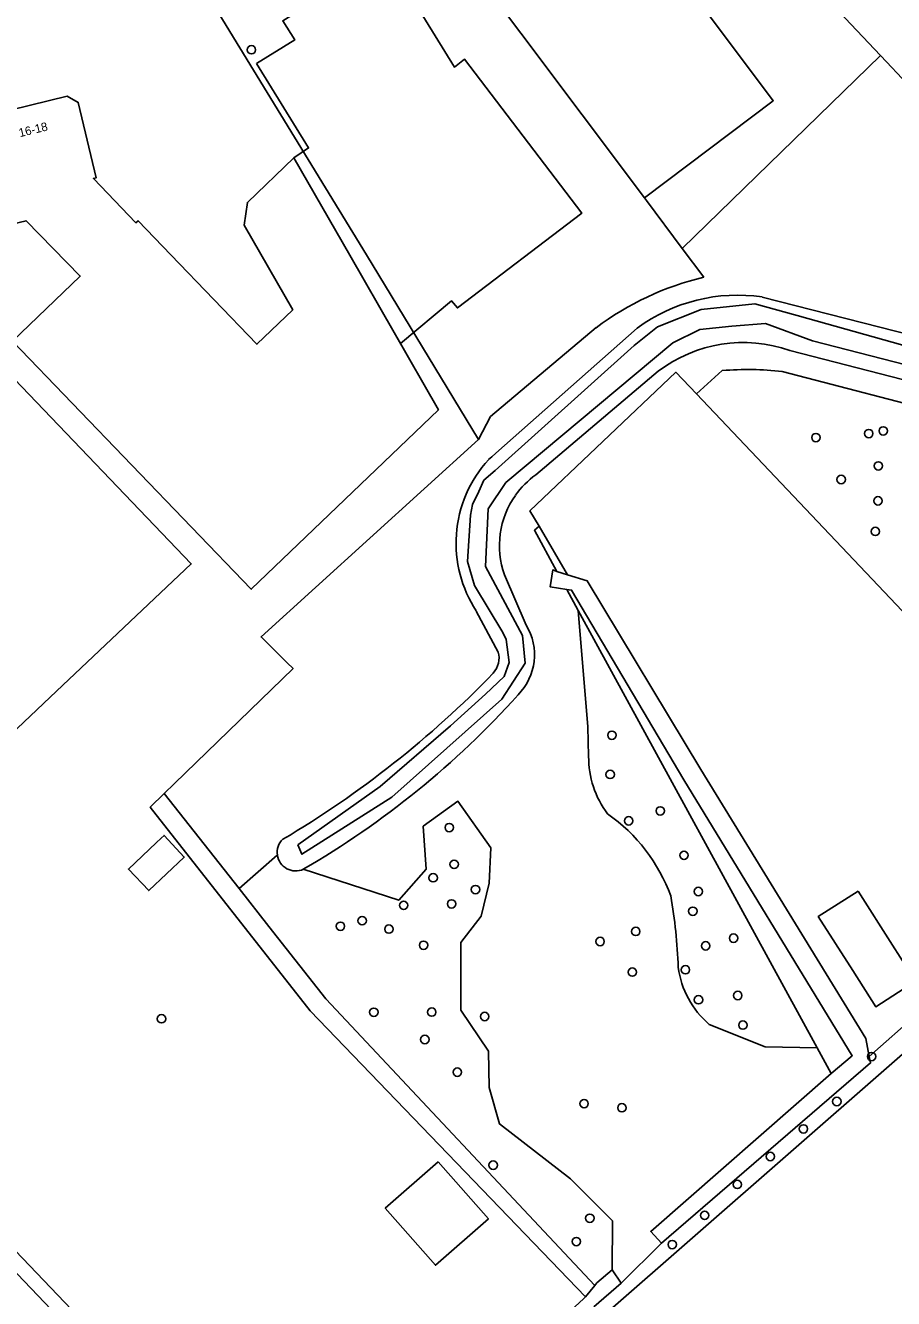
# Model space of a CAD drawing. Extents: x 156651 to 158072, y 387631 to 388990.
# Drawn here: x 157592.7 to 157693.9, y 388128.4 to 388276.8 of the extents above; entities that cross this region are included whole.
import ezdxf

# ---------------------------------------------------------------- set-up
doc = ezdxf.new("R2010")
doc.units = 0
for name, color, linetype in [('IMGEO_Boom', 7, 'Continuous'), ('IMGEO_Groenvoorziening', 7, 'Continuous'), ('IMGEO_Hek', 7, 'Continuous'), ('IMGEO_Loofbos', 7, 'Continuous'), ('IMGEO_Pand', 7, 'Continuous'), ('IMGEO_Pand_nummerreeks', 7, 'Continuous'), ('IMGEO_Pand_vergunning_verleend', 7, 'Continuous'), ('IMGEO_Rijbaan_lokaal_open', 7, 'Continuous'), ('IMGEO_Voetpad_open', 7, 'Continuous'), ('IMGEO_Waterloop', 7, 'Continuous')]:
    doc.layers.add(name, color=color, linetype=linetype)

msp = doc.modelspace()

# ---------------------------------------------------------------- linework, layer by layer
at = {"layer": 'IMGEO_Boom'}
for centre in [(157619.07, 388273.93), (157691.05, 388229.18), (157692.74, 388229.49), (157684.89, 388228.72), (157692.17, 388225.41), (157687.84, 388223.83), (157692.13, 388221.34), (157691.82, 388217.78), (157661.11, 388194.02), (157660.9, 388189.45), (157666.74, 388185.19), (157642.14, 388183.25), (157663.06, 388184.04), (157669.51, 388180.02), (157642.71, 388178.97), (157640.26, 388177.41), (157645.2, 388176.03), (157671.18, 388175.8), (157636.82, 388174.19), (157642.41, 388174.35), (157631.98, 388172.4), (157670.54, 388173.5), (157629.45, 388171.75), (157635.1, 388171.42), (157663.88, 388171.15), (157639.14, 388169.54), (157659.72, 388169.97), (157672.04, 388169.47), (157675.29, 388170.36), (157669.68, 388166.68), (157663.49, 388166.41), (157675.78, 388163.68), (157671.2, 388163.18), (157608.58, 388160.97), (157633.34, 388161.72), (157640.1, 388161.74), (157646.27, 388161.23), (157676.38, 388160.23), (157639.29, 388158.55), (157691.39, 388156.56), (157643.08, 388154.74), (157657.86, 388151.07), (157662.27, 388150.59), (157687.33, 388151.32), (157683.44, 388148.12), (157679.58, 388144.91), (157647.26, 388143.9), (157675.73, 388141.65), (157658.53, 388137.71), (157671.92, 388138.05), (157656.96, 388134.99), (157668.14, 388134.64)]:
    msp.add_circle(centre, 0.489, dxfattribs=at)
at = {"layer": 'IMGEO_Groenvoorziening'}
for points in [[(157645.53, 388228.51), (157632.47, 388250), (157610.9, 388285.3)], [(157664.92, 388256.67), (157665.13, 388256.37), (157669.3, 388250.77)], [(157714.63, 388230.44), (157681.86, 388238.86)], [(157652.61, 388218.37), (157651.54, 388220.19), (157668.57, 388236.33), (157670.96, 388233.81)], [(157666.5, 388236.45), (157652.25, 388224.38)], [(157670.96, 388233.81), (157673.98, 388236.53)], [(157680.96, 388236.41), (157700.97, 388231.21), (157708.54, 388228.69)], [(157718.96, 388183.18), (157670.96, 388233.81)], [(157654.69, 388213.12), (157652.07, 388217.92), (157652.61, 388218.37)], [(157652.61, 388218.37), (157655.94, 388212.73)], [(157648.58, 388212.72), (157651.12, 388206.86)], [(157657.18, 388208.57), (157655.84, 388211.02)], [(157658.39, 388191.56), (157658.28, 388195), (157657.18, 388208.57)], [(157685.05, 388157.56), (157657.18, 388208.57)], [(157658.04, 388128.54), (157625.93, 388161.88), (157607.28, 388185.62), (157608.9, 388187.21)], [(157625.12, 388178.41), (157636.25, 388174.78), (157639.44, 388178.42), (157639.1, 388183.4), (157643.15, 388186.32), (157647, 388180.88), (157646.8, 388176.77), (157645.87, 388172.92), (157643.48, 388169.87), (157643.48, 388161.97), (157646.73, 388157.19), (157646.8, 388152.95), (157648, 388148.7), (157656.29, 388142.29), (157661.16, 388137.41), (157661.12, 388131.7)], [(157691.12, 388156.56), (157702.36, 388166.5), (157712.43, 388175.4), (157720.01, 388182.1)], [(157617.62, 388176.14), (157621.11, 388171.72), (157627.74, 388163.3), (157659.1, 388129.87)], [(157685.05, 388157.56), (157678.98, 388157.71), (157672.44, 388160.31)], [(157686.66, 388154.59), (157685.05, 388157.56)], [(157662.18, 388130.13), (157666.88, 388134.81)]]:
    msp.add_lwpolyline(points, dxfattribs=at)
for centre, radius, start, end in [((157676.41, 388223.43), 16.36, 70.5292, 127.2651), ((157676.86, 388201.55), 35.1, 83.2909, 94.7067), ((157658.07, 388216.14), 10.09, 125.298, 144.6062), ((157658.09, 388216.13), 10.1, 144.5874, 199.7483), ((157645.41, 388203.41), 6.67, 315.3483, 31.1405), ((157573.06, 388268.15), 103.76, 300.1159, 317.9935), ((157669.32, 388191.44), 10.93, 179.3805, 217.1152), ((157649, 388168.28), 20.23, 20.2392, 54.9859), ((157624.22, 388180.35), 2.15, 188.4275, 294.9259), ((157606.12, 388164.7), 62.76, 2.0684, 9.7035), ((157679.38, 388168.37), 10.63, 187.5778, 229.2709)]:
    msp.add_arc(centre, radius, start, end, dxfattribs=at)
at = {"layer": 'IMGEO_Hek'}
for points in [[(157632.47, 388250), (157610.9, 388285.3)], [(157692.42, 388273.24), (157669.3, 388250.77)], [(157664.92, 388256.67), (157665.13, 388256.37)], [(157669.3, 388250.77), (157665.13, 388256.37)], [(157645.53, 388228.51), (157632.47, 388250)]]:
    msp.add_lwpolyline(points, dxfattribs=at)
at = {"layer": 'IMGEO_Loofbos'}
for points in [[(157669.3, 388250.77), (157692.42, 388273.24)], [(157669.3, 388250.77), (157671.81, 388247.42)], [(157715.66, 388235.65), (157678.64, 388245.1)], [(157659.25, 388241.53), (157646.93, 388231.17), (157645.53, 388228.51)], [(157664.06, 388241.48), (157647.57, 388226.9), (157647.1, 388226.47), (157646.73, 388226.15)], [(157608.9, 388187.21), (157610.1, 388188.38), (157623.93, 388201.78), (157623.25, 388202.44), (157620.19, 388205.47), (157645.53, 388228.51)], [(157645.28, 388208.5), (157647.84, 388203.72)], [(157608.9, 388187.21), (157617.62, 388176.14)], [(157617.62, 388176.14), (157622.09, 388180.04)]]:
    msp.add_lwpolyline(points, dxfattribs=at)
for centre, radius, start, end in [((157679.97, 388213.7), 34.69, 103.6054, 126.6769), ((157675.76, 388225.57), 19.75, 81.6247, 126.3275), ((157657.32, 388216.4), 14.39, 137.3557, 175.9641), ((157657.33, 388216.4), 14.4, 175.9494, 213.2457), ((157645.37, 388203), 2.57, 317.2689, 16.2838), ((157563.16, 388282.61), 117.02, 300.599, 315.95), ((157624.22, 388180.35), 2.15, 134.2614, 188.4056)]:
    msp.add_arc(centre, radius, start, end, dxfattribs=at)
at = {"layer": 'IMGEO_Pand'}
for points in [[(157692.42, 388273.24), (157660.73, 388306.77), (157663.25, 388309.16), (157664.82, 388307.49), (157679.51, 388321.39), (157677.94, 388323.06), (157678.7, 388323.78), (157680.26, 388322.13), (157683.43, 388325.13), (157684.77, 388323.72), (157685.77, 388324.68), (157722.55, 388285.76), (157700.43, 388264.76)], [(157643.23, 388285.58), (157643.52, 388285.79), (157640.71, 388289.55), (157649.08, 388295.85), (157652.34, 388298.3), (157651.83, 388298.98), (157651.94, 388299.06), (157653.07, 388299.91), (157653.15, 388299.81), (157655.1, 388301.28), (157655.55, 388300.67), (157658.52, 388296.74), (157658.8, 388296.94), (157660.39, 388294.82), (157660.02, 388294.55), (157679.92, 388267.99), (157664.92, 388256.67)], [(157643.23, 388285.58), (157664.92, 388256.67)], [(157700.43, 388264.76), (157693.11, 388272.51), (157692.42, 388273.24)], [(157591.22, 388239.97), (157599.1, 388247.55), (157592.8, 388254), (157588.07, 388252.86), (157586.27, 388260.31), (157590.09, 388261.23), (157588.85, 388266.39), (157597.6, 388268.52), (157598.88, 388267.78), (157600.97, 388259.01), (157600.64, 388258.93), (157605.6, 388253.76), (157605.85, 388254), (157609.69, 388250), (157619.7, 388239.6), (157623.89, 388243.62), (157618.24, 388253.46), (157618.61, 388256.13), (157624.03, 388261.31), (157630.53, 388249.98), (157640.87, 388231.95), (157619.05, 388211.03), (157591.22, 388239.97)], [(157591.46, 388235.52), (157612.05, 388213.99), (157596.35, 388199.15), (157584.89, 388188.32), (157564.39, 388209.6), (157567.99, 388213.07)], [(157608.55, 388182.01), (157608.88, 388182.33), (157611.24, 388179.82), (157607.09, 388175.9), (157604.73, 388178.41), (157607.96, 388181.46), (157608.55, 388182.01)], [(157689.82, 388175.84), (157693.83, 388169.55), (157696.52, 388165.33), (157691.88, 388162.37), (157689.19, 388166.58), (157685.17, 388172.87), (157689.82, 388175.84)], [(157640.86, 388144.3), (157646.7, 388137.65), (157640.52, 388132.23), (157634.68, 388138.88), (157640.86, 388144.3)]]:
    msp.add_lwpolyline(points, dxfattribs=at)
at = {"layer": 'IMGEO_Pand_vergunning_verleend'}
msp.add_lwpolyline([(157619.66, 388272.32), (157624.12, 388275.07), (157622.73, 388277.31), (157626.24, 388279.47), (157625.96, 388279.92), (157634.53, 388285.21), (157642.74, 388271.91), (157643.93, 388272.82), (157657.6, 388254.89), (157643.09, 388243.83), (157642.38, 388244.67), (157636.44, 388239.68), (157635.7, 388240.97), (157630.53, 388249.98), (157624.03, 388261.31), (157625.73, 388262.48), (157619.66, 388272.32)], dxfattribs=at)
at = {"layer": 'IMGEO_Rijbaan_lokaal_open'}
for points in [[(157729.53, 388188.29), (157726.48, 388185.59), (157719.5, 388179.05), (157705.8, 388166.31), (157703.95, 388164.69), (157659.96, 388126.22)], [(157609.91, 388112.2), (157591.79, 388131.2), (157577.62, 388146.01), (157573.01, 388150.84), (157569.34, 388154.67), (157564.01, 388160.23)]]:
    msp.add_lwpolyline(points, dxfattribs=at)
at = {"layer": 'IMGEO_Voetpad_open'}
msp.add_lwpolyline([(157565.37, 388161.24), (157570.56, 388155.83), (157572.79, 388153.5), (157573.82, 388152.42), (157574.21, 388152), (157593.21, 388132.15), (157609.44, 388115.18), (157611.15, 388113.42)], dxfattribs=at)
at = {"layer": 'IMGEO_Waterloop'}
for points in [[(157714.98, 388233.89), (157682.71, 388242.93), (157677.77, 388244.32), (157671.51, 388243.63), (157666.41, 388241.62), (157663.71, 388239.45), (157647.51, 388224.86), (157646.17, 388223.74), (157645.6, 388222.44), (157644.84, 388220.9), (157644.63, 388219.66), (157644.28, 388214.27), (157645.09, 388211.49), (157648.38, 388206.01), (157648.78, 388205.18), (157649.13, 388202.51), (157648.55, 388200.88), (157646.35, 388198.8), (157642.27, 388195.11), (157634.07, 388188.06), (157624.49, 388181.24)], [(157624.49, 388181.24), (157624.95, 388180.15), (157635.46, 388186.8), (157648.28, 388198.23), (157650.98, 388202.4), (157650.67, 388205.64), (157646.35, 388213.68), (157646.66, 388220.4), (157648.74, 388223.48), (157668.21, 388239.78), (157671.37, 388241.33), (157675.08, 388241.71), (157679.02, 388242.02), (157684.51, 388240.01), (157714.57, 388232.27)], [(157655.84, 388211.02), (157653.92, 388211.3), (157654.2, 388213.28), (157654.69, 388213.12)], [(157655.94, 388212.73), (157654.69, 388213.12)], [(157655.94, 388212.73), (157658.22, 388212.01), (157671.48, 388190.01), (157690.71, 388158.65), (157691.12, 388156.56)], [(157655.84, 388211.02), (157656.41, 388210.94), (157669.5, 388188.83), (157689.13, 388156.65), (157686.66, 388154.59)], [(157666.88, 388134.81), (157691.27, 388155.81), (157691.12, 388156.56)], [(157666.88, 388134.81), (157665.64, 388136.18), (157686.66, 388154.59)], [(157661.12, 388131.7), (157659.33, 388130.17), (157659.1, 388129.87)], [(157661.12, 388131.7), (157662.18, 388130.13)], [(157659.1, 388129.87), (157658.04, 388128.54)], [(157659.01, 388127.39), (157662.18, 388130.13)], [(157653.02, 388123.66), (157652.89, 388123.8), (157657.81, 388128.33), (157658.04, 388128.54)]]:
    msp.add_lwpolyline(points, dxfattribs=at)

# ---------------------------------------------------------------- texts
at = {"layer": 'IMGEO_Pand_nummerreeks'}
msp.add_text('16-18', height=1, rotation=13.688, dxfattribs=at).set_placement((157592.07, 388263.73))

doc.saveas('drawing.dxf')
